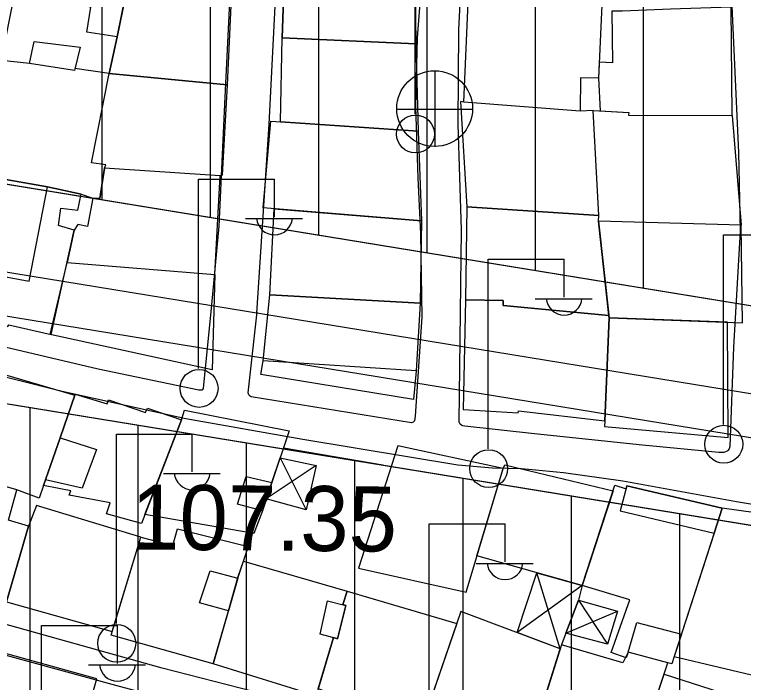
# Model space of a CAD drawing. Extents: x 417997 to 421451, y 4451742 to 4455216.
# Drawn here: x 419404.7 to 419472, y 4453168.6 to 4453230.3 of the extents above; entities that cross this region are included whole.
import ezdxf

# ---------------------------------------------------------------- set-up
doc = ezdxf.new("R2010")
doc.units = 0
for name, color, linetype in [('ADAKENARI', 7, 'Continuous'), ('B_Mesken', 7, 'Continuous'), ('B_Sundurma', 7, 'Continuous'), ('B_Teras', 7, 'Continuous'), ('KALDIRIM', 7, 'Continuous'), ('PL_KON_MEV_350', 7, 'Continuous'), ('S_Elektrik_Diregi', 7, 'Continuous'), ('S_Rogar_Kapagi', 7, 'Continuous'), ('Sinir_Tel_bir_taraf', 7, 'Continuous'), ('TR_ORTAYOGUNKONUT', 7, 'Continuous'), ('Y_Kot_Noktasi', 7, 'Continuous'), ('Yol_Sose', 7, 'Continuous')]:
    doc.layers.add(name, color=color, linetype=linetype)

msp = doc.modelspace()

# ---------------------------------------------------------------- linework, layer by layer
at = {"layer": 'ADAKENARI'}
for p, q in [((419538.425, 4453192.648), (419256.318, 4453238.725)), ((419538.425, 4453192.648), (419256.318, 4453238.725)), ((419340.372, 4453204.731), (419516.46, 4453175.97)), ((419340.372, 4453204.731), (419516.46, 4453175.97))]:
    msp.add_line(p, q, dxfattribs=at)
at = {"layer": 'B_Mesken'}
for points in [[(419429.596, 4453233.535), (419429.758, 4453236.727), (419429.216, 4453236.787), (419429.412, 4453240.871), (419429.981, 4453240.81), (419430.194, 4453243.649), (419441.581, 4453242.785), (419441.688, 4453232.635), (419441.729, 4453227.601), (419429.39, 4453228.153)], [(419446.972, 4453240.627), (419459.135, 4453238.91), (419458.971, 4453232.537), (419458.606, 4453224.408), (419456.948, 4453224.454), (419456.923, 4453221.364), (419446.167, 4453222.194)], [(419414.161, 4453228.246), (419413.441, 4453224.851), (419410.269, 4453225.312), (419410.221, 4453225.115), (419406.074, 4453225.765), (419403.495, 4453226.048), (419404.677, 4453232.17), (419404.88, 4453232.151), (419405.795, 4453237.026), (419413.759, 4453235.599), (419415.607, 4453235.3), (419415.607, 4453235.3), (419415.472, 4453234.642)], [(419424.799, 4453233.846), (419424.324, 4453223.801), (419413.441, 4453224.851), (419414.161, 4453228.246), (419415.472, 4453234.641)], [(419470.961, 4453220.95), (419470.854, 4453230.988), (419465.256, 4453230.798), (419460.812, 4453230.591), (419459.833, 4453230.603), (419459.903, 4453225.831), (419458.673, 4453225.904), (419458.606, 4453224.408), (419458.767, 4453221.391), (419461.396, 4453221.251), (419461.394, 4453221.008)], [(419441.729, 4453227.601), (419441.961, 4453219.507), (419429.24, 4453220.39), (419429.39, 4453228.153)], [(419403.495, 4453226.048), (419401.253, 4453215.525), (419407.733, 4453214.381), (419410.827, 4453213.692), (419411.927, 4453213.325), (419412.578, 4453213.29), (419413.008, 4453216.103), (419413.12, 4453216.4), (419411.79, 4453216.578), (419413.441, 4453224.851), (419410.269, 4453225.312), (419410.221, 4453225.115), (419406.074, 4453225.765)], [(419413.008, 4453216.103), (419413.12, 4453216.4), (419411.79, 4453216.578), (419413.441, 4453224.851), (419424.324, 4453223.801), (419423.869, 4453215.441), (419423.678, 4453215.389)], [(419446.167, 4453222.194), (419445.868, 4453222.252), (419446.439, 4453212.535), (419458.628, 4453211.741), (419458.109, 4453221.425), (419456.923, 4453221.364)], [(419458.109, 4453221.425), (419461.396, 4453221.251), (419461.394, 4453221.008), (419470.961, 4453220.95), (419471.792, 4453210.827), (419458.624, 4453211.201), (419458.628, 4453211.741)], [(419428.351, 4453220.452), (419441.961, 4453219.507), (419442.274, 4453211.222), (419427.661, 4453212.423)], [(419413.008, 4453216.103), (419412.578, 4453213.29), (419411.927, 4453213.325), (419411.416, 4453210.702), (419410.522, 4453210.902), (419410.203, 4453210.369), (419409.544, 4453207.399), (419423.17, 4453206.263), (419423.678, 4453215.389)], [(419408.063, 4453200.727), (419410.203, 4453210.369), (419408.741, 4453210.792), (419408.972, 4453212.415), (419410.543, 4453212.206), (419410.827, 4453213.692), (419407.733, 4453214.381), (419400.012, 4453215.744), (419398.179, 4453207.101), (419397.387, 4453203.156), (419404.074, 4453201.48), (419404.157, 4453201.641)], [(419428.276, 4453204.404), (419428.66, 4453212.341), (419442.274, 4453211.222), (419442.145, 4453203.622)], [(419458.624, 4453211.201), (419458.628, 4453211.741), (419446.439, 4453212.535), (419446.315, 4453203.942), (419449.81, 4453203.873), (419449.806, 4453203.414), (419459.558, 4453202.486)], [(419458.624, 4453211.201), (419459.581, 4453202.27), (419471.909, 4453201.825), (419471.792, 4453210.827)], [(419409.544, 4453207.399), (419423.17, 4453206.263), (419422.936, 4453197.485), (419407.995, 4453200.743)], [(419441.759, 4453197.391), (419441.517, 4453194.731), (419427.422, 4453197.026), (419427.632, 4453198.292), (419428.276, 4453204.404), (419442.145, 4453203.622)], [(419446.315, 4453203.942), (419446.124, 4453193.812), (419451.201, 4453193.507), (419451.229, 4453193.669), (419459.207, 4453192.76), (419459.581, 4453202.27), (419459.558, 4453202.486), (419449.806, 4453203.414), (419449.81, 4453203.873)], [(419470.568, 4453191.215), (419470.53, 4453201.875), (419459.581, 4453202.27), (419459.207, 4453192.76), (419459.176, 4453192.246)], [(419404.915, 4453186.399), (419397.24, 4453188.581), (419400.475, 4453197.986), (419410.265, 4453195.116), (419408.896, 4453191.191), (419407.359, 4453186.784), (419406.956, 4453185.611)], [(419410.298, 4453195.21), (419413.25, 4453194.343), (419413.36, 4453194.703), (419416.775, 4453193.536), (419416.956, 4453193.942), (419420.104, 4453192.848), (419416.404, 4453183.266), (419413.167, 4453184.157), (419413.508, 4453185.174), (419409.749, 4453185.883), (419409.881, 4453186.306), (419407.359, 4453186.784), (419407.537, 4453187.293), (419408.896, 4453191.191)], [(419420.104, 4453192.848), (419420.391, 4453193.751), (419430.046, 4453191.84), (419428.446, 4453187.07), (419427.575, 4453184.455), (419426.771, 4453182.351), (419416.733, 4453184.117)], [(419440.07, 4453190.458), (419436.464, 4453179.145), (419446.39, 4453176.932), (419449.806, 4453188.355)], [(419397.24, 4453188.581), (419394.335, 4453179.015), (419397.561, 4453177.945), (419397.2, 4453177.027), (419400.97, 4453175.896), (419401.331, 4453176.814), (419403.934, 4453176.05), (419405.975, 4453183.023), (419404.131, 4453183.588), (419404.915, 4453186.399)], [(419449.806, 4453188.355), (419449.972, 4453188.679), (419459.963, 4453186.288), (419457.101, 4453177.561), (419447.391, 4453180.281)], [(419461.237, 4453186.742), (419470.025, 4453184.675), (419469.282, 4453182.378), (419465.602, 4453171.002), (419465.385, 4453170.295), (419465.027, 4453170.404), (419461.339, 4453171.385), (419461.161, 4453170.864), (419459.786, 4453171.358), (419461.508, 4453176.218), (419457.101, 4453177.561), (419460.133, 4453186.806), (419461.16, 4453186.461)], [(419416.352, 4453182.001), (419406.706, 4453184.937), (419405.975, 4453183.023), (419403.934, 4453176.05), (419413.71, 4453173.299)], [(419477.944, 4453183.57), (419470.025, 4453184.675), (419465.602, 4453171.002), (419473.913, 4453169.03)], [(419419.75, 4453182.771), (419426.277, 4453181.153), (419425.353, 4453178.364), (419423.022, 4453170.304), (419413.604, 4453172.949), (419416.352, 4453182.001), (419419.316, 4453181.233)], [(419432.551, 4453167.359), (419423.022, 4453170.304), (419424.438, 4453175.2), (419425.353, 4453178.364), (419425.83, 4453179.802), (419435.417, 4453177.01), (419435.005, 4453175.781), (419435.277, 4453175.713), (419434.508, 4453172.634), (419434.137, 4453172.73)], [(419434.137, 4453172.73), (419434.508, 4453172.634), (419435.277, 4453175.713), (419435.005, 4453175.781), (419435.417, 4453177.01), (419445.523, 4453174.044), (419442.285, 4453164.652), (419432.739, 4453167.996)], [(419455.072, 4453171.709), (419445.907, 4453175.159), (419442.285, 4453164.652), (419451.864, 4453161.51)], [(419402.508, 4453171.624), (419399.608, 4453161.468), (419409.242, 4453158.327), (419412.165, 4453168.478), (419412.277, 4453168.936)], [(419455.183, 4453172.062), (419451.864, 4453161.51), (419461.134, 4453158.739), (419465.027, 4453170.404), (419461.339, 4453171.385), (419460.869, 4453170.416)], [(419464.682, 4453169.369), (419474.239, 4453166.284), (419472.185, 4453160.046), (419470.767, 4453156.108), (419461.205, 4453158.951)]]:
    msp.add_lwpolyline(points, close=True, dxfattribs=at)
at = {"layer": 'B_Sundurma'}
for p, q in [((419429.205, 4453189.334), (419431.618, 4453184.549)), ((419432.55, 4453188.641), (419427.939, 4453185.548)), ((419455.072, 4453171.709), (419452.928, 4453178.73)), ((419457.101, 4453177.561), (419451.115, 4453173.198)), ((419456.759, 4453176.185), (419459.433, 4453172.115)), ((419455.595, 4453173.138), (419460.377, 4453175.182))]:
    msp.add_line(p, q, dxfattribs=at)
for points in [[(419429.205, 4453189.334), (419432.55, 4453188.641), (419431.618, 4453184.549), (419427.939, 4453185.548), (419428.446, 4453187.07)], [(419457.101, 4453177.561), (419456.759, 4453176.185), (419455.595, 4453173.138), (419455.183, 4453172.062), (419455.072, 4453171.709), (419451.115, 4453173.198), (419452.928, 4453178.73)], [(419455.595, 4453173.138), (419456.759, 4453176.185), (419460.377, 4453175.182), (419459.433, 4453172.115)]]:
    msp.add_lwpolyline(points, close=True, dxfattribs=at)
at = {"layer": 'B_Teras'}
for points in [[(419404.88, 4453232.151), (419405.795, 4453237.026), (419413.759, 4453235.599), (419415.607, 4453235.3), (419414.161, 4453228.246), (419411.369, 4453228.658), (419411.748, 4453230.964)], [(419429.596, 4453233.535), (419429.39, 4453228.153), (419441.729, 4453227.601), (419441.688, 4453232.635)], [(419406.074, 4453225.765), (419406.51, 4453227.8), (419410.743, 4453227.271), (419410.221, 4453225.115)], [(419400.012, 4453215.744), (419398.179, 4453207.101), (419406.034, 4453205.654), (419407.733, 4453214.381)], [(419427.632, 4453198.292), (419428.276, 4453204.404), (419442.145, 4453203.622), (419441.759, 4453197.391)], [(419407.537, 4453187.293), (419408.896, 4453191.191), (419412.263, 4453190.1), (419410.949, 4453186.536)], [(419426.072, 4453187.623), (419428.446, 4453187.07), (419427.575, 4453184.455), (419425.288, 4453185.057)], [(419470.025, 4453184.675), (419461.237, 4453186.742), (419460.605, 4453184.43), (419469.282, 4453182.378)], [(419424.438, 4453175.2), (419421.775, 4453175.933), (419422.74, 4453178.903), (419425.308, 4453178.209)], [(419432.901, 4453173.049), (419433.594, 4453176.138), (419435.277, 4453175.713), (419434.508, 4453172.634)], [(419465.027, 4453170.404), (419461.339, 4453171.385), (419462.145, 4453174.134), (419466.264, 4453173.049), (419465.602, 4453171.002), (419465.385, 4453170.295)]]:
    msp.add_lwpolyline(points, close=True, dxfattribs=at)
at = {"layer": 'KALDIRIM'}
for p, q in [((419389.848, 4453208.809), (419533.584, 4453185.332)), ((419389.848, 4453208.809), (419533.584, 4453185.332)), ((419389.63, 4453204.792), (419519.061, 4453183.651)), ((419389.63, 4453204.792), (419519.061, 4453183.651))]:
    msp.add_line(p, q, dxfattribs=at)
at = {"layer": 'PL_KON_MEV_350'}
for points in [[(419660.82, 4453311.511), (419569.02, 4453203.864), (419566.405, 4453201.13), (419563.496, 4453198.712), (419560.331, 4453196.641), (419556.951, 4453194.943), (419553.4, 4453193.641), (419549.723, 4453192.751), (419545.969, 4453192.286), (419542.186, 4453192.252), (419538.425, 4453192.648), (419256.318, 4453238.725)], [(419238.503, 4453221.37), (419324.529, 4453207.319), (419323.725, 4453171.911), (419355.2, 4453168.073), (419340.372, 4453204.731), (419516.46, 4453175.97)]]:
    msp.add_lwpolyline(points, dxfattribs=at)
at = {"layer": 'S_Elektrik_Diregi'}
for p, q in [((419441.674, 4453221.089), (419441.674, 4453238.589)), ((419421.691, 4453197.59), (419421.691, 4453215.09)), ((419421.691, 4453215.09), (419428.691, 4453215.09)), ((419428.691, 4453211.59), (419428.691, 4453215.09)), ((419426.031, 4453211.45), (419431.281, 4453211.45)), ((419470.142, 4453192.432), (419470.142, 4453209.932)), ((419470.142, 4453209.932), (419477.142, 4453209.932)), ((419448.433, 4453190.179), (419448.433, 4453207.679)), ((419448.433, 4453207.679), (419455.433, 4453207.679)), ((419455.433, 4453204.179), (419455.433, 4453207.679)), ((419452.773, 4453204.039), (419458.023, 4453204.039)), ((419414.09, 4453174.041), (419414.09, 4453191.541)), ((419414.09, 4453191.541), (419421.09, 4453191.541)), ((419421.09, 4453188.041), (419421.09, 4453191.541)), ((419418.43, 4453187.901), (419423.68, 4453187.901)), ((419442.978, 4453165.731), (419442.978, 4453183.231)), ((419442.978, 4453183.231), (419449.978, 4453183.231)), ((419449.978, 4453179.731), (419449.978, 4453183.231)), ((419447.318, 4453179.591), (419452.568, 4453179.591)), ((419407.194, 4453156.351), (419407.194, 4453173.851)), ((419407.194, 4453173.851), (419414.194, 4453173.851)), ((419414.194, 4453170.351), (419414.194, 4453173.851)), ((419411.534, 4453170.211), (419416.784, 4453170.211))]:
    msp.add_line(p, q, dxfattribs=at)
for centre in [(419441.71, 4453219.253), (419421.727, 4453195.755), (419470.178, 4453190.596), (419448.469, 4453188.344), (419414.126, 4453172.206)]:
    msp.add_circle(centre, 1.75, dxfattribs=at)
for centre in [(419428.691, 4453211.603), (419455.434, 4453204.192), (419421.091, 4453188.054), (419449.978, 4453179.744), (419414.195, 4453170.364)]:
    msp.add_arc(centre, 1.658, 184.83843, 355.14641, dxfattribs=at)
at = {"layer": 'S_Rogar_Kapagi'}
for p, q in [((419443.532, 4453218.075), (419443.532, 4453225.075)), ((419439.962, 4453221.54), (419446.962, 4453221.54))]:
    msp.add_line(p, q, dxfattribs=at)
msp.add_circle((419443.479, 4453221.603), 3.5, dxfattribs=at)
at = {"layer": 'Sinir_Tel_bir_taraf'}
msp.add_lwpolyline([(419429.513, 4453190.251), (419438.697, 4453188.69)], dxfattribs=at)
at = {"layer": 'TR_ORTAYOGUNKONUT'}
for p, q in [((419452.78, 4453206.636), (419452.78, 4453345.709)), ((419452.78, 4453206.636), (419452.78, 4453345.709)), ((419462.78, 4453205.003), (419462.78, 4453345.107)), ((419462.78, 4453205.003), (419462.78, 4453345.107)), ((419412.78, 4453213.17), (419412.78, 4453247.713)), ((419412.78, 4453213.17), (419412.78, 4453247.713)), ((419422.78, 4453211.536), (419422.78, 4453246.264)), ((419422.78, 4453211.536), (419422.78, 4453246.264)), ((419432.78, 4453209.903), (419432.78, 4453244.814)), ((419432.78, 4453209.903), (419432.78, 4453244.814)), ((419442.78, 4453208.27), (419442.78, 4453243.365)), ((419442.78, 4453208.27), (419442.78, 4453243.365)), ((419406.12, 4453050.264), (419406.12, 4453193.992)), ((419406.12, 4453050.264), (419406.12, 4453193.992)), ((419416.12, 4453047.681), (419416.12, 4453192.359)), ((419416.12, 4453047.681), (419416.12, 4453192.359)), ((419426.12, 4453045.099), (419426.12, 4453190.726)), ((419426.12, 4453045.099), (419426.12, 4453190.726)), ((419436.12, 4453042.517), (419436.12, 4453189.092)), ((419436.12, 4453042.517), (419436.12, 4453189.092)), ((419446.12, 4453042.169), (419446.12, 4453187.459)), ((419446.12, 4453042.169), (419446.12, 4453187.459)), ((419456.12, 4453046.524), (419456.12, 4453185.826)), ((419456.12, 4453046.524), (419456.12, 4453185.826)), ((419466.12, 4453063.249), (419466.12, 4453184.192)), ((419466.12, 4453063.249), (419466.12, 4453184.192))]:
    msp.add_line(p, q, dxfattribs=at)
at = {"layer": 'Yol_Sose'}
for points in [[(419422.921, 4453203.468), (419423.578, 4453210.738), (419424.123, 4453222.672), (419424.566, 4453231.46), (419425.836, 4453243.809), (419425.855, 4453244.068), (419425.806, 4453244.204), (419425.724, 4453244.315), (419425.627, 4453244.358), (419410.605, 4453246.418), (419406.799, 4453247.011), (419406.602, 4453246.933), (419406.506, 4453246.817), (419404.832, 4453237.799)], [(419427.073, 4453202.713), (419428.205, 4453220.169), (419428.895, 4453234.135), (419429.404, 4453243.605), (419429.434, 4453243.817), (419429.495, 4453243.9), (419442.846, 4453242.787), (419442.947, 4453242.689), (419442.96, 4453242.62), (419441.875, 4453228.133), (419441.715, 4453221.809), (419441.925, 4453215.204), (419442.179, 4453210.02), (419442.286, 4453202.353), (419441.669, 4453193.196), (419441.658, 4453192.987), (419441.618, 4453192.771), (419441.485, 4453192.629), (419441.357, 4453192.569), (419426.541, 4453194.989), (419426.44, 4453195.028), (419426.323, 4453195.173), (419426.263, 4453195.351)], [(419471.089, 4453199.572), (419470.735, 4453190.393), (419470.682, 4453190.178), (419470.56, 4453190.008), (419470.487, 4453189.949), (419470.187, 4453189.833), (419469.724, 4453189.838), (419462.666, 4453190.522), (419452.692, 4453191.564), (419446.259, 4453192.265), (419446.097, 4453192.29), (419445.978, 4453192.334), (419445.85, 4453192.453), (419445.733, 4453192.648), (419445.964, 4453210.409), (419445.65, 4453220.132), (419445.715, 4453228.916), (419446.353, 4453241.598)], [(419470.89, 4453231.769), (419471.547, 4453217.56), (419471.692, 4453210.281), (419471.089, 4453199.572)], [(419402.513, 4453222.922), (419398.698, 4453207.697), (419397.574, 4453202.091), (419397.546, 4453201.718), (419397.571, 4453201.379), (419397.731, 4453201.089), (419397.883, 4453200.987), (419412.4, 4453197.563), (419421.701, 4453195.625), (419422.021, 4453195.631), (419422.078, 4453195.668), (419422.143, 4453195.746), (419422.921, 4453203.468)], [(419343.769, 4453199.201), (419342.703, 4453201.933), (419342.606, 4453202.269), (419342.582, 4453202.495), (419342.624, 4453202.752), (419342.706, 4453202.925), (419342.848, 4453203.121), (419343.053, 4453203.289), (419343.266, 4453203.394), (419343.928, 4453203.64), (419346.289, 4453203.844), (419362.967, 4453202.954), (419390.183, 4453199.613), (419396.09, 4453198.75), (419409.076, 4453195.496), (419420.506, 4453192.979), (419431.316, 4453191.053), (419445.611, 4453188.704), (419448.825, 4453188.42), (419451.49, 4453188.36), (419455.367, 4453187.984), (419460.844, 4453187.224), (419471.34, 4453185.319), (419483.429, 4453183.292)], [(419426.263, 4453195.351), (419427.08, 4453202.826)], [(419475.768, 4453152.445), (419462.576, 4453156.596), (419443.875, 4453162.943), (419439.701, 4453164.272), (419433.93, 4453165.911), (419418.322, 4453169.899), (419401.995, 4453174.465), (419389.511, 4453177.959), (419375.877, 4453182.163), (419362.017, 4453186.282), (419350.559, 4453189.888), (419347.848, 4453190.719), (419347.545, 4453190.872), (419347.333, 4453191.083)], [(419460.308, 4453153.946), (419449.642, 4453157.784), (419440.894, 4453160.532), (419425.632, 4453165.186), (419414.047, 4453168.311), (419398.513, 4453172.559)]]:
    msp.add_lwpolyline(points, dxfattribs=at)

# ---------------------------------------------------------------- texts
at = {"layer": 'Y_Kot_Noktasi'}
msp.add_text('107.35 ', height=6, rotation=359.53575, dxfattribs=at).set_placement((419415.441, 4453180.877))

doc.saveas('drawing.dxf')
